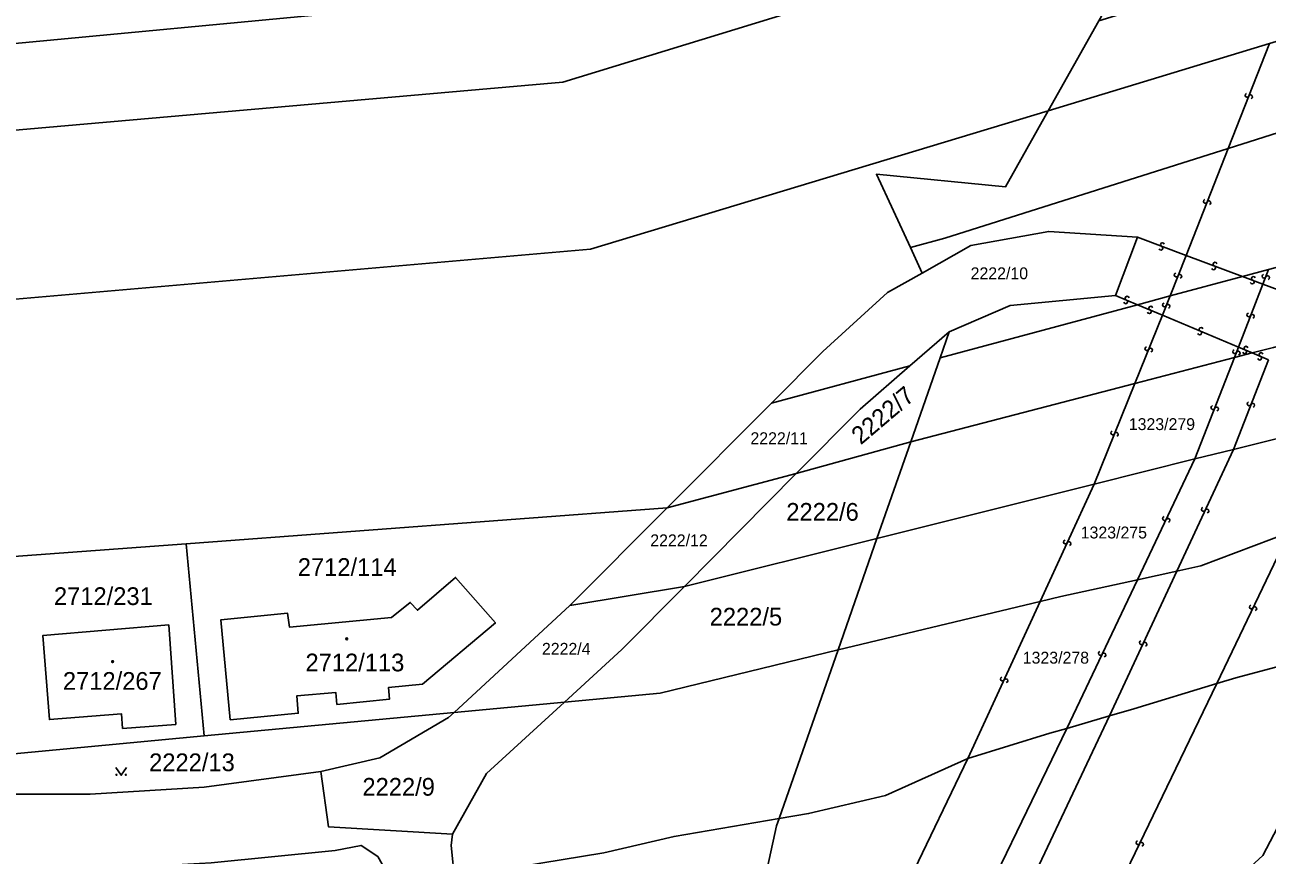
# Model space of a CAD drawing. Extents: x -596024 to -594475, y -1163820 to -1161957.
# Drawn here: x -595718.1 to -595598.9, y -1162891.5 to -1162811.9 of the extents above; entities that cross this region are included whole.
import ezdxf

# ---------------------------------------------------------------- set-up
doc = ezdxf.new("R2010")
doc.units = 0
for name, color, linetype in [('Level 1', 7, 'Continuous'), ('Level 13', 7, 'Continuous'), ('Level 3', 7, 'Continuous'), ('Level 4', 7, 'Continuous'), ('Level 5', 7, 'Continuous'), ('Level 60', 7, 'Continuous')]:
    doc.layers.add(name, color=color, linetype=linetype)

msp = doc.modelspace()

# ---------------------------------------------------------------- linework, layer by layer
at = {"layer": 'Level 1'}
for points in [[(-595870.56, -1162806.22), (-595740.7, -1162815.69), (-595666.84, -1162808.69), (-595602.69, -1162789.53)], [(-595608.3, -1162799.5), (-595666.47, -1162817.36), (-595740.18, -1162823.81), (-595871.92, -1162813.81)], [(-595619.9, -1162820.09), (-595615.04, -1162811.45)], [(-595619.9, -1162820.09), (-595598.69, -1162813.65)], [(-595619.9, -1162820.09), (-595663.82, -1162833.34), (-595738.86, -1162839.86), (-595874.28, -1162827.1)], [(-595619.9, -1162820.09), (-595624, -1162827.37), (-595636.38, -1162826.18), (-595633.13, -1162833.2)], [(-595593.09, -1162820.68), (-595602.65, -1162823.71)], [(-595633.13, -1162833.2), (-595629.83, -1162832.31), (-595602.65, -1162823.71)], [(-595611.35, -1162832.22), (-595619.86, -1162831.66), (-595627.33, -1162833), (-595632, -1162835.65)], [(-595613.46, -1162837.79), (-595611.35, -1162832.22)], [(-595633.13, -1162833.2), (-595632, -1162835.65)], [(-595601.27, -1162835.98), (-595598.77, -1162835.31)], [(-595632, -1162835.65), (-595635.31, -1162837.52), (-595641.53, -1162843.16), (-595646.46, -1162848.12)], [(-595608.22, -1162837.84), (-595601.27, -1162835.98)], [(-595630.28, -1162843.77), (-595611.34, -1162838.68)], [(-595629.41, -1162841.27), (-595623.55, -1162838.75), (-595613.46, -1162837.79)], [(-595611.34, -1162838.68), (-595608.22, -1162837.84)], [(-595633.19, -1162844.55), (-595629.41, -1162841.27)], [(-595629.41, -1162841.27), (-595630.28, -1162843.77)], [(-595602.05, -1162843.74), (-595600.35, -1162843.3)], [(-595600.35, -1162843.3), (-595598.31, -1162842.77)], [(-595646.46, -1162848.12), (-595633.19, -1162844.55)], [(-595644.09, -1162854.87), (-595637.95, -1162848.68), (-595633.19, -1162844.55)], [(-595630.28, -1162843.77), (-595633.09, -1162851.82)], [(-595611.59, -1162846.22), (-595602.05, -1162843.74)], [(-595633.09, -1162851.82), (-595611.59, -1162846.22)], [(-595646.46, -1162848.12), (-595656.45, -1162858.15)], [(-595602.14, -1162852.55), (-595587.21, -1162848.82)], [(-595644.09, -1162854.87), (-595633.09, -1162851.82)], [(-595633.09, -1162851.82), (-595636.34, -1162861.09)], [(-595605.83, -1162853.47), (-595602.14, -1162852.55)], [(-595615.49, -1162855.88), (-595605.83, -1162853.47)], [(-595656.45, -1162858.15), (-595644.09, -1162854.87)], [(-595654.81, -1162865.69), (-595644.09, -1162854.87)], [(-595636.34, -1162861.09), (-595615.49, -1162855.88)], [(-595702.59, -1162861.59), (-595656.45, -1162858.15)], [(-595656.45, -1162858.15), (-595665.78, -1162867.52)], [(-595636.34, -1162861.09), (-595654.81, -1162865.69)], [(-595636.34, -1162861.09), (-595640.06, -1162871.77)], [(-595596.8, -1162860.52), (-595605.26, -1162863.72), (-595607.57, -1162864.22)], [(-595702.59, -1162861.59), (-595721.33, -1162862.99)], [(-595700.86, -1162880.01), (-595702.59, -1162861.59)], [(-595698.36, -1162878.48), (-595699.27, -1162868.88), (-595692.86, -1162868.26), (-595692.7, -1162869.59), (-595682.89, -1162868.68), (-595681.1, -1162867.22), (-595680.41, -1162867.98), (-595676.75, -1162864.83), (-595672.94, -1162869.19), (-595679.92, -1162875.05), (-595683.2, -1162875.39), (-595683.08, -1162876.49), (-595688.13, -1162877), (-595688.24, -1162875.85), (-595691.99, -1162876.19), (-595691.84, -1162877.84), (-595698.36, -1162878.48)], [(-595620.68, -1162867.13), (-595618.71, -1162866.66), (-595611.34, -1162865.05)], [(-595611.34, -1162865.05), (-595607.57, -1162864.22)], [(-595666.32, -1162876.77), (-595660.81, -1162871.74), (-595654.81, -1162865.69)], [(-595654.81, -1162865.69), (-595665.78, -1162867.52)], [(-595640.06, -1162871.77), (-595620.68, -1162867.13)], [(-595665.78, -1162867.52), (-595676.9, -1162877.76)], [(-595716.34, -1162870.38), (-595704.27, -1162869.38), (-595703.59, -1162878.92), (-595708.69, -1162879.3), (-595708.79, -1162877.91), (-595715.72, -1162878.46), (-595716.34, -1162870.38)], [(-595630.19, -1162968.62), (-595629.19, -1162965.35), (-595615.44, -1162923.38), (-595611.72, -1162902.85), (-595599.31, -1162891.47), (-595588.22, -1162870.34)], [(-595603.73, -1162874.99), (-595601.92, -1162874.44), (-595595.32, -1162872.68), (-595588.22, -1162870.34)], [(-595666.32, -1162876.77), (-595657.13, -1162875.92), (-595640.06, -1162871.77)], [(-595640.06, -1162871.77), (-595645.71, -1162887.95)], [(-595614.02, -1162878.11), (-595611.69, -1162877.43), (-595603.73, -1162874.99)], [(-595677.06, -1162889.44), (-595673.78, -1162883.61), (-595666.32, -1162876.77)], [(-595666.32, -1162876.77), (-595676.9, -1162877.76)], [(-595676.9, -1162877.76), (-595700.86, -1162880.01)], [(-595676.9, -1162877.76), (-595677.43, -1162878.26), (-595684.02, -1162882.12), (-595689.67, -1162883.44)], [(-595618.13, -1162879.3), (-595614.02, -1162878.11)], [(-595627.61, -1162882.17), (-595619.74, -1162879.76), (-595618.13, -1162879.3)], [(-595700.86, -1162880.01), (-595719.8, -1162881.79)], [(-595645.71, -1162887.95), (-595642.89, -1162887.47), (-595635.5, -1162885.73), (-595627.61, -1162882.17)], [(-595689.67, -1162883.44), (-595700.86, -1162884.94), (-595711.82, -1162885.6), (-595719.78, -1162885.62), (-595739.76, -1162885.28), (-595774.42, -1162884.6), (-595796.1, -1162884.29), (-595801.08, -1162884.47), (-595808.03, -1162885.13), (-595817.92, -1162886.57), (-595821.84, -1162887.34), (-595827.71, -1162888.8), (-595840.08, -1162892.69), (-595844.64, -1162893.75), (-595845.9, -1162893.93)], [(-595677.06, -1162889.44), (-595688.95, -1162888.73), (-595689.67, -1162883.44)], [(-595667.38, -1162939.58), (-595672.49, -1162892.86), (-595662.54, -1162891.24), (-595655.79, -1162889.65), (-595645.71, -1162887.95)], [(-595645.71, -1162887.95), (-595645.96, -1162888.65), (-595651.89, -1162915.77), (-595667.38, -1162939.58)], [(-595677.06, -1162889.44), (-595677.17, -1162890.52), (-595676.82, -1162893.99)], [(-595693.22, -1162920.24), (-595683.12, -1162895.39), (-595683.38, -1162893.05), (-595684.22, -1162891.57), (-595685.82, -1162890.52), (-595688.3, -1162890.99), (-595700.2, -1162892.18), (-595709.16, -1162892.71), (-595717.23, -1162892.88), (-595718.04, -1162894.54), (-595717.8, -1162896.93), (-595717.22, -1162897.62), (-595716.82, -1162897.78), (-595713.57, -1162897.71), (-595713.19, -1162919.59), (-595726.95, -1162919.86), (-595727.33, -1162903.91), (-595724.32, -1162903.81), (-595723.24, -1162903.33), (-595722.76, -1162902.31), (-595722.85, -1162899.32)]]:
    msp.add_lwpolyline(points, dxfattribs=at)
at = {"layer": 'Level 13'}
for centre, start, end in [((-595600.84, -1162818.61), 105.6718, 338.2618), ((-595600.5, -1162818.75), 285.8862, 157.9842), ((-595604.84, -1162828.77), 105.6466, 338.2366), ((-595604.5, -1162828.91), 285.861, 157.959), ((-595608.95, -1162832.92), 16.8976, 248.9956), ((-595609.09, -1162833.26), 196.6831, 69.2731), ((-595604.05, -1162835.14), 196.7182, 69.3082), ((-595603.91, -1162834.8), 16.9326, 249.0306), ((-595607.63, -1162835.83), 105.6375, 338.2275), ((-595607.29, -1162835.97), 285.8519, 157.9499), ((-595600.35, -1162836.51), 196.7305, 69.3205), ((-595600.22, -1162836.17), 16.9449, 249.0429), ((-595599.21, -1162835.94), 106.0659, 338.6559), ((-595598.87, -1162836.08), 286.2804, 158.3784), ((-595612.47, -1162838.4), 194.3851, 66.9751), ((-595612.33, -1162838.06), 14.5995, 246.6975), ((-595610.07, -1162839.01), 14.4641, 246.5621), ((-595608.75, -1162838.7), 105.6244, 338.2144), ((-595608.41, -1162838.84), 285.8388, 157.9368), ((-595610.21, -1162839.35), 194.2496, 66.8396), ((-595600.66, -1162839.66), 105.8986, 338.4886), ((-595600.32, -1162839.8), 286.1131, 158.2111), ((-595605.38, -1162841.39), 194.3879, 66.9779), ((-595605.24, -1162841.05), 14.6024, 246.7004), ((-595610.44, -1162842.89), 105.1454, 337.7354), ((-595610.1, -1162843.03), 285.3598, 157.4578), ((-595602.03, -1162843.18), 105.6568, 338.2468), ((-595601.69, -1162843.32), 285.8713, 157.9693), ((-595601.07, -1162843.19), 194.3833, 66.9733), ((-595600.93, -1162842.85), 14.5978, 246.6958), ((-595599.63, -1162843.8), 194.3573, 66.9473), ((-595599.49, -1162843.46), 14.5717, 246.6697), ((-595604.11, -1162848.53), 105.9277, 338.5177), ((-595600.63, -1162848.18), 105.7952, 338.3852), ((-595600.29, -1162848.32), 286.0097, 158.1077), ((-595603.77, -1162848.67), 286.1421, 158.2401), ((-595613.71, -1162850.98), 105.173, 337.763), ((-595613.37, -1162851.12), 285.3875, 157.4855), ((-595608.75, -1162859.18), 101.7122, 334.3022), ((-595605.03, -1162858.3), 102.2059, 334.7959), ((-595604.69, -1162858.46), 282.4204, 154.5184), ((-595608.41, -1162859.34), 281.9267, 154.0247), ((-595618.25, -1162861.43), 102.3928, 334.9828), ((-595617.91, -1162861.59), 282.6073, 154.7053), ((-595600.43, -1162867.67), 101.5675, 334.1575), ((-595600.09, -1162867.83), 281.782, 153.88), ((-595610.97, -1162871.08), 102.2499, 334.8399), ((-595610.63, -1162871.24), 282.4643, 154.5623), ((-595614.91, -1162872.1), 101.6809, 334.2709), ((-595614.57, -1162872.26), 281.8953, 153.9933), ((-595624.31, -1162874.57), 102.4194, 335.0094), ((-595623.97, -1162874.73), 282.6338, 154.7318), ((-595611.3, -1162890.26), 101.413, 334.003), ((-595610.96, -1162890.42), 281.6274, 153.7254)]:
    msp.add_arc(centre, 0.184, start, end, dxfattribs=at)
at = {"layer": 'Level 3'}
for points in [[(-595598.69, -1162813.65), (-595602.65, -1162823.71)], [(-595602.65, -1162823.71), (-595606.69, -1162833.96)], [(-595611.35, -1162832.22), (-595606.69, -1162833.96)], [(-595606.69, -1162833.96), (-595608.22, -1162837.84)], [(-595606.69, -1162833.96), (-595601.27, -1162835.98)], [(-595598.77, -1162835.31), (-595599.31, -1162836.71)], [(-595601.27, -1162835.98), (-595599.31, -1162836.71)], [(-595599.31, -1162836.71), (-595601.66, -1162842.75)], [(-595599.31, -1162836.71), (-595596.37, -1162837.81)], [(-595613.46, -1162837.79), (-595611.34, -1162838.68)], [(-595611.34, -1162838.68), (-595608.95, -1162839.69)], [(-595608.22, -1162837.84), (-595608.95, -1162839.69)], [(-595608.95, -1162839.69), (-595611.59, -1162846.22)], [(-595608.95, -1162839.69), (-595601.66, -1162842.75)], [(-595601.66, -1162842.75), (-595602.05, -1162843.74)], [(-595601.66, -1162842.75), (-595600.35, -1162843.3)], [(-595600.35, -1162843.3), (-595598.78, -1162843.96)], [(-595602.05, -1162843.74), (-595605.83, -1162853.47)], [(-595598.78, -1162843.96), (-595602.14, -1162852.55)], [(-595611.59, -1162846.22), (-595615.49, -1162855.88)], [(-595602.14, -1162852.55), (-595607.57, -1162864.22)], [(-595605.83, -1162853.47), (-595611.34, -1162865.05)], [(-595615.49, -1162855.88), (-595620.68, -1162867.13)], [(-595596.8, -1162860.52), (-595603.73, -1162874.99)], [(-595611.34, -1162865.05), (-595618.13, -1162879.3)], [(-595607.57, -1162864.22), (-595614.02, -1162878.11)], [(-595620.68, -1162867.13), (-595627.61, -1162882.17)], [(-595603.73, -1162874.99), (-595618.53, -1162905.68), (-595634.2, -1162935.72), (-595649.19, -1162964.46), (-595652.89, -1162970.88), (-595658.71, -1162980.97)], [(-595614.02, -1162878.11), (-595624.29, -1162899.81), (-595636.5, -1162922.96), (-595650.51, -1162949.54), (-595656.61, -1162961.12), (-595663.59, -1162973.22)], [(-595618.13, -1162879.3), (-595628.71, -1162901.18), (-595637.38, -1162918.05), (-595650.96, -1162944.47), (-595657.02, -1162956.27), (-595664.12, -1162968.5)], [(-595627.61, -1162882.17), (-595633.14, -1162893.7), (-595639.6, -1162905.74), (-595652.29, -1162929.39), (-595658.34, -1162940.67), (-595665.75, -1162954.03)]]:
    msp.add_lwpolyline(points, dxfattribs=at)
at = {"layer": 'Level 5'}
msp.add_lwpolyline([(-595709.33, -1162883.04), (-595708.83, -1162883.79), (-595708.33, -1162883.04)], dxfattribs=at)
for centre, radius in [((-595687.2, -1162870.72), 0.09), ((-595687.2, -1162870.72), 0.0521), ((-595709.65, -1162872.9), 0.09), ((-595709.65, -1162872.9), 0.0521), ((-595709.28, -1162883.74), 0.05), ((-595708.38, -1162883.74), 0.05)]:
    msp.add_circle(centre, radius, dxfattribs=at)
at = {"layer": 'Level 60'}
for points in [[(-595869.12, -1162798.19), (-595740.56, -1162807.41), (-595667.15, -1162798.81), (-595597.31, -1162779.97), (-595602.69, -1162789.53), (-595666.84, -1162808.69), (-595740.7, -1162815.69), (-595870.56, -1162806.22)], [(-595608.3, -1162799.5), (-595666.47, -1162817.36), (-595740.18, -1162823.81), (-595871.92, -1162813.81), (-595870.56, -1162806.22), (-595740.7, -1162815.69), (-595666.84, -1162808.69), (-595602.69, -1162789.53)], [(-595561.4, -1162797.02), (-595563.35, -1162802.94), (-595574.08, -1162806.19), (-595585.34, -1162809.6), (-595589.24, -1162810.78), (-595598.69, -1162813.65), (-595619.9, -1162820.09), (-595615.04, -1162811.45), (-595595.45, -1162805.43), (-595586.03, -1162802.53), (-595582.1, -1162801.32), (-595571.69, -1162798.12), (-595560.88, -1162794.8)], [(-595619.9, -1162820.09), (-595663.82, -1162833.34), (-595738.86, -1162839.86), (-595874.28, -1162827.1), (-595873.25, -1162821.31), (-595871.92, -1162813.81), (-595740.18, -1162823.81), (-595666.47, -1162817.36), (-595608.3, -1162799.5), (-595612.04, -1162806.12), (-595615.04, -1162811.45)], [(-595636.38, -1162826.18), (-595624, -1162827.37), (-595619.9, -1162820.09), (-595598.69, -1162813.65), (-595589.24, -1162810.78), (-595585.34, -1162809.6), (-595574.08, -1162806.19), (-595563.35, -1162802.94), (-595566.41, -1162812.25), (-595576.85, -1162815.55), (-595589.19, -1162819.45), (-595593.09, -1162820.68), (-595602.65, -1162823.71), (-595629.83, -1162832.31), (-595633.13, -1162833.2)], [(-595629.41, -1162841.27), (-595623.55, -1162838.75), (-595613.46, -1162837.79), (-595611.35, -1162832.22), (-595619.86, -1162831.66), (-595627.33, -1162833), (-595632, -1162835.65), (-595633.13, -1162833.2), (-595629.83, -1162832.31), (-595602.65, -1162823.71), (-595593.09, -1162820.68), (-595589.19, -1162819.45), (-595576.85, -1162815.55), (-595566.41, -1162812.25), (-595571.59, -1162828.02), (-595581.3, -1162830.63), (-595595, -1162834.3), (-595598.77, -1162835.31), (-595601.27, -1162835.98), (-595608.22, -1162837.84), (-595611.34, -1162838.68), (-595630.28, -1162843.77)], [(-595624, -1162827.37), (-595636.38, -1162826.18), (-595633.13, -1162833.2), (-595632, -1162835.65), (-595635.31, -1162837.52), (-595641.53, -1162843.16), (-595646.46, -1162848.12), (-595656.45, -1162858.15), (-595702.59, -1162861.59), (-595721.33, -1162862.99), (-595736.89, -1162864.14), (-595741.76, -1162864.06), (-595761.83, -1162863.71), (-595777.69, -1162863.43), (-595795.74, -1162863.12), (-595804.59, -1162862.96), (-595830.4, -1162862.52), (-595830.54, -1162857.4), (-595876.77, -1162860.82), (-595874.28, -1162827.1), (-595738.86, -1162839.86), (-595663.82, -1162833.34), (-595619.9, -1162820.09)], [(-595633.09, -1162851.82), (-595630.28, -1162843.77), (-595611.34, -1162838.68), (-595608.22, -1162837.84), (-595601.27, -1162835.98), (-595598.77, -1162835.31), (-595595, -1162834.3), (-595581.3, -1162830.63), (-595571.59, -1162828.02), (-595574.38, -1162836.54), (-595583.77, -1162838.98), (-595589.33, -1162840.43), (-595598.31, -1162842.77), (-595600.35, -1162843.3), (-595602.05, -1162843.74), (-595611.59, -1162846.22)], [(-595635.31, -1162837.52), (-595632, -1162835.65), (-595627.33, -1162833), (-595619.86, -1162831.66), (-595611.35, -1162832.22), (-595613.46, -1162837.79), (-595623.55, -1162838.75), (-595629.41, -1162841.27), (-595633.19, -1162844.55), (-595646.46, -1162848.12), (-595641.53, -1162843.16)], [(-595636.34, -1162861.09), (-595633.09, -1162851.82), (-595611.59, -1162846.22), (-595602.05, -1162843.74), (-595600.35, -1162843.3), (-595598.31, -1162842.77), (-595589.33, -1162840.43), (-595583.77, -1162838.98), (-595574.38, -1162836.54), (-595574.7, -1162837.49), (-595577.21, -1162843.42), (-595584.71, -1162842.15), (-595587.21, -1162848.82), (-595602.14, -1162852.55), (-595605.83, -1162853.47), (-595615.49, -1162855.88)], [(-595644.09, -1162854.87), (-595637.95, -1162848.68), (-595633.19, -1162844.55), (-595629.41, -1162841.27), (-595630.28, -1162843.77), (-595633.09, -1162851.82)], [(-595637.95, -1162848.68), (-595644.09, -1162854.87), (-595656.45, -1162858.15), (-595646.46, -1162848.12), (-595633.19, -1162844.55)], [(-595640.06, -1162871.77), (-595636.34, -1162861.09), (-595615.49, -1162855.88), (-595605.83, -1162853.47), (-595602.14, -1162852.55), (-595587.21, -1162848.82), (-595581.11, -1162850.53), (-595581.25, -1162854.65), (-595592.32, -1162858.83), (-595596.8, -1162860.52), (-595605.26, -1162863.72), (-595607.57, -1162864.22), (-595611.34, -1162865.05), (-595618.71, -1162866.66), (-595620.68, -1162867.13)], [(-595654.81, -1162865.69), (-595644.09, -1162854.87), (-595633.09, -1162851.82), (-595636.34, -1162861.09)], [(-595665.78, -1162867.52), (-595656.45, -1162858.15), (-595644.09, -1162854.87), (-595654.81, -1162865.69)], [(-595581.25, -1162854.65), (-595581.34, -1162857.24), (-595588.22, -1162870.34), (-595595.32, -1162872.68), (-595601.92, -1162874.44), (-595603.73, -1162874.99), (-595611.69, -1162877.43), (-595614.02, -1162878.11), (-595618.13, -1162879.3), (-595619.74, -1162879.76), (-595627.61, -1162882.17), (-595635.5, -1162885.73), (-595642.89, -1162887.47), (-595645.71, -1162887.95), (-595640.06, -1162871.77), (-595620.68, -1162867.13), (-595618.71, -1162866.66), (-595611.34, -1162865.05), (-595607.57, -1162864.22), (-595605.26, -1162863.72), (-595596.8, -1162860.52), (-595592.32, -1162858.83)], [(-595533.58, -1162977.77), (-595548.72, -1162976.84), (-595580.37, -1162972.91), (-595621.68, -1162967.22), (-595627.1, -1162968.66), (-595631.72, -1162973.61), (-595630.76, -1162970.47), (-595630.19, -1162968.62), (-595629.19, -1162965.35), (-595615.44, -1162923.38), (-595611.72, -1162902.85), (-595599.31, -1162891.47), (-595588.22, -1162870.34), (-595577.24, -1162866.72), (-595550.23, -1162857.95), (-595540.49, -1162858.64), (-595532.01, -1162864.98), (-595527.95, -1162892.49), (-595526.75, -1162917.62), (-595523.56, -1162952.96), (-595522.19, -1162968.12), (-595521.48, -1162971.75), (-595523.36, -1162976.45), (-595526.44, -1162978.13)], [(-595656.45, -1162858.15), (-595665.78, -1162867.52), (-595676.9, -1162877.76), (-595700.86, -1162880.01), (-595702.59, -1162861.59)], [(-595666.32, -1162876.77), (-595660.81, -1162871.74), (-595654.81, -1162865.69), (-595636.34, -1162861.09), (-595640.06, -1162871.77), (-595657.13, -1162875.92)], [(-595721.33, -1162862.99), (-595702.59, -1162861.59), (-595700.86, -1162880.01), (-595719.8, -1162881.79), (-595720.58, -1162872.21)], [(-595698.36, -1162878.48), (-595691.84, -1162877.84), (-595691.99, -1162876.19), (-595688.24, -1162875.85), (-595688.13, -1162877), (-595683.08, -1162876.49), (-595683.2, -1162875.39), (-595679.92, -1162875.05), (-595672.94, -1162869.19), (-595676.75, -1162864.83), (-595680.41, -1162867.98), (-595681.1, -1162867.22), (-595682.89, -1162868.68), (-595692.7, -1162869.59), (-595692.86, -1162868.26), (-595699.27, -1162868.88)], [(-595698.36, -1162878.48), (-595699.27, -1162868.88), (-595692.86, -1162868.26), (-595692.7, -1162869.59), (-595682.89, -1162868.68), (-595681.1, -1162867.22), (-595680.41, -1162867.98), (-595676.75, -1162864.83), (-595672.94, -1162869.19), (-595679.92, -1162875.05), (-595683.2, -1162875.39), (-595683.08, -1162876.49), (-595688.13, -1162877), (-595688.24, -1162875.85), (-595691.99, -1162876.19), (-595691.84, -1162877.84)], [(-595660.81, -1162871.74), (-595666.32, -1162876.77), (-595676.9, -1162877.76), (-595665.78, -1162867.52), (-595654.81, -1162865.69)], [(-595704.27, -1162869.38), (-595716.34, -1162870.38), (-595715.72, -1162878.46), (-595708.79, -1162877.91), (-595708.69, -1162879.3), (-595703.59, -1162878.92)], [(-595716.34, -1162870.38), (-595704.27, -1162869.38), (-595703.59, -1162878.92), (-595708.69, -1162879.3), (-595708.79, -1162877.91), (-595715.72, -1162878.46)], [(-595677.06, -1162889.44), (-595688.95, -1162888.73), (-595689.67, -1162883.44), (-595684.02, -1162882.12), (-595677.43, -1162878.26), (-595676.9, -1162877.76), (-595666.32, -1162876.77), (-595673.78, -1162883.61)], [(-595645.96, -1162888.65), (-595651.89, -1162915.77), (-595667.38, -1162939.58), (-595672.49, -1162892.86), (-595662.54, -1162891.24), (-595655.79, -1162889.65), (-595645.71, -1162887.95)]]:
    msp.add_lwpolyline(points, close=True, dxfattribs=at)
for points in [[(-595588.22, -1162870.34), (-595599.31, -1162891.47)], [(-595676.82, -1162893.99), (-595677.17, -1162890.52), (-595677.06, -1162889.44), (-595673.78, -1162883.61), (-595666.32, -1162876.77), (-595657.13, -1162875.92), (-595640.06, -1162871.77), (-595645.71, -1162887.95), (-595655.79, -1162889.65), (-595662.54, -1162891.24), (-595672.49, -1162892.86)], [(-595651.89, -1162915.77), (-595645.96, -1162888.65), (-595645.71, -1162887.95), (-595642.89, -1162887.47), (-595635.5, -1162885.73), (-595627.61, -1162882.17), (-595619.74, -1162879.76), (-595618.13, -1162879.3), (-595614.02, -1162878.11), (-595611.69, -1162877.43), (-595603.73, -1162874.99), (-595601.92, -1162874.44), (-595595.32, -1162872.68)], [(-595829.8, -1162884.39), (-595804.34, -1162882.18), (-595795.88, -1162882.32), (-595777.93, -1162882.6), (-595762, -1162882.85), (-595741.58, -1162883.17), (-595735.53, -1162883.26), (-595719.8, -1162881.79), (-595700.86, -1162880.01), (-595676.9, -1162877.76), (-595677.43, -1162878.26), (-595684.02, -1162882.12), (-595689.67, -1162883.44), (-595700.86, -1162884.94), (-595711.82, -1162885.6), (-595719.78, -1162885.62), (-595739.76, -1162885.28), (-595774.42, -1162884.6), (-595796.1, -1162884.29), (-595801.08, -1162884.47), (-595808.03, -1162885.13), (-595817.92, -1162886.57)], [(-595840.08, -1162892.69), (-595827.71, -1162888.8), (-595821.84, -1162887.34), (-595817.92, -1162886.57), (-595808.03, -1162885.13), (-595801.08, -1162884.47), (-595796.1, -1162884.29), (-595774.42, -1162884.6), (-595739.76, -1162885.28), (-595719.78, -1162885.62), (-595711.82, -1162885.6), (-595700.86, -1162884.94), (-595689.67, -1162883.44), (-595688.95, -1162888.73)], [(-595688.95, -1162888.73), (-595677.06, -1162889.44), (-595677.17, -1162890.52), (-595676.82, -1162893.99)], [(-595700.2, -1162892.18), (-595688.3, -1162890.99), (-595685.82, -1162890.52), (-595684.22, -1162891.57)], [(-595684.22, -1162891.57), (-595685.82, -1162890.52), (-595688.3, -1162890.99), (-595700.2, -1162892.18)]]:
    msp.add_lwpolyline(points, dxfattribs=at)

# ---------------------------------------------------------------- texts
at = {"layer": 'Level 4'}
for s, height, p in [('2222/10', 1.14, (-595627.35, -1162836.24)), ('1323/279', 1.14, (-595612.18, -1162850.7)), ('2222/11', 1.14, (-595648.47, -1162852.05)), ('2222/6', 1.7, (-595645.03, -1162859.39)), ('1323/275', 1.14, (-595616.79, -1162861.09)), ('2222/12', 1.14, (-595658.08, -1162861.84)), ('2712/114', 1.7, (-595691.89, -1162864.68)), ('2712/231', 1.7, (-595715.28, -1162867.47)), ('2222/5', 1.7, (-595652.38, -1162869.44)), ('2222/4', 1.14, (-595668.47, -1162872.24)), ('2712/113', 1.7, (-595691.15, -1162873.83)), ('1323/278', 1.14, (-595622.35, -1162873.09)), ('2712/267', 1.7, (-595714.42, -1162875.6)), ('2222/13', 1.7, (-595706.15, -1162883.4)), ('2222/9', 1.7, (-595685.69, -1162885.75))]:
    msp.add_text(s, height=height, dxfattribs=at).set_placement(p)
msp.add_text('2222/7', height=1.7, rotation=40.3788, dxfattribs=at).set_placement((-595637.88, -1162852.17))

doc.saveas('drawing.dxf')
